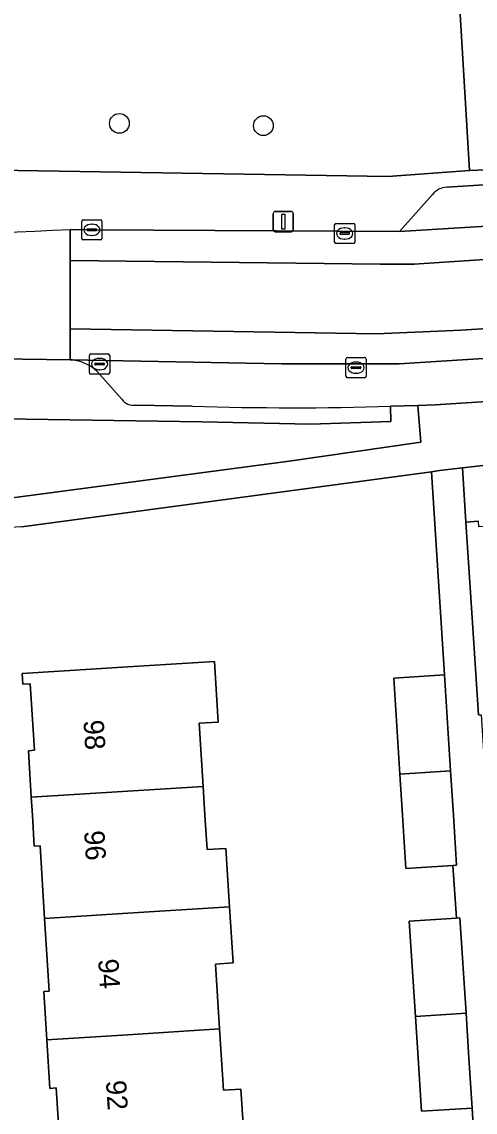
# Model space of a CAD drawing. Extents: x 159680 to 160786, y 387323 to 388340.
# Drawn here: x 160494.7 to 160517.2, y 387985.3 to 388039.3 of the extents above; entities that cross this region are included whole.
import ezdxf

# ---------------------------------------------------------------- set-up
doc = ezdxf.new("R2010")
doc.units = 0
for name, color, linetype in [('IMGEO_Boom', 7, 'Continuous'), ('IMGEO_Erf', 7, 'Continuous'), ('IMGEO_Groenvoorziening', 7, 'Continuous'), ('IMGEO_Kolk', 7, 'Continuous'), ('IMGEO_Lichtmast', 7, 'Continuous'), ('IMGEO_Pand', 7, 'Continuous'), ('IMGEO_Pand_nummerreeks', 7, 'Continuous'), ('IMGEO_Parkeervlak_open', 7, 'Continuous'), ('IMGEO_Rijbaan_lokaal_gesloten', 7, 'Continuous'), ('IMGEO_Rijbaan_lokaal_open', 7, 'Continuous'), ('IMGEO_Voetpad_open', 7, 'Continuous')]:
    doc.layers.add(name, color=color, linetype=linetype)

msp = doc.modelspace()

# ---------------------------------------------------------------- linework, layer by layer
at = {"layer": 'IMGEO_Boom'}
for centre in [(160499.577, 388034.225), (160506.706, 388034.113)]:
    msp.add_circle(centre, 0.489, dxfattribs=at)
at = {"layer": 'IMGEO_Erf'}
for points in [[(160525.818, 388018.242), (160516.569, 388017.176), (160516.741, 388014.497), (160517.365, 388014.537)], [(160514.236, 387990.042), (160513.933, 387994.759), (160516.276, 387994.909), (160516.089, 387997.512), (160513.77, 387997.363), (160513.601, 388000), (160513.471, 388002.029), (160513.166, 388006.775), (160515.673, 388006.935), (160515.029, 388016.99), (160494.744, 388014.264)], [(160496.673, 387982.91), (160496.449, 387986.5), (160496.128, 387986.48), (160495.978, 387988.88), (160495.828, 387991.279), (160496.094, 387991.296), (160495.87, 387994.885), (160495.646, 387998.476), (160495.363, 387998.458), (160495.267, 388000), (160495.211, 388000.896), (160495.068, 388003.188), (160495.365, 388003.207), (160495.159, 388006.496), (160494.8, 388006.473), (160494.766, 388007.005), (160500, 388007.331), (160504.282, 388007.598), (160504.469, 388004.607), (160503.531, 388004.549), (160503.726, 388001.425), (160503.815, 388000), (160503.921, 387998.297), (160504.853, 387998.355), (160505.033, 387995.47), (160505.207, 387992.685), (160504.337, 387992.631), (160504.537, 387989.426), (160504.726, 387986.395), (160505.598, 387986.449), (160505.782, 387983.492)], [(160518.533, 387963.4), (160518.305, 387966.054), (160515.308, 387965.909), (160515.011, 387972.072), (160517.859, 387972.21), (160517.794, 387973.55), (160515.288, 387973.389), (160515.119, 387976.026), (160514.989, 387978.054), (160514.684, 387982.801), (160517.191, 387982.961), (160517.043, 387985.508), (160514.537, 387985.347), (160514.368, 387987.984), (160514.236, 387990.042)]]:
    msp.add_lwpolyline(points, dxfattribs=at)
msp.add_arc((160494.679, 388011.034), 3.231, 88.8466, 175.2337, dxfattribs=at)
at = {"layer": 'IMGEO_Groenvoorziening'}
msp.add_lwpolyline([(160515.899, 388048.982), (160515.311, 388048.947), (160490.11, 388047.44), (160489.234, 388047.388), (160490.235, 388031.988), (160493.518, 388031.908), (160512.877, 388031.602), (160516.921, 388031.892), (160515.928, 388048.492)], close=True, dxfattribs=at)
for points in [[(160514.362, 388020.266), (160513.009, 388020.232), (160513.018, 388019.47), (160509.047, 388019.351), (160503.651, 388019.465), (160493.873, 388019.61), (160492.855, 388019.478)], [(160492.94, 388015.609), (160493.634, 388015.619), (160507.991, 388017.521), (160514.499, 388018.453), (160514.362, 388020.266)]]:
    msp.add_lwpolyline(points, dxfattribs=at)
at = {"layer": 'IMGEO_Kolk'}
for p, q in [((160497.711, 388028.535), (160497.711, 388029.387)), ((160497.786, 388029.461), (160498.638, 388029.461)), ((160498.199, 388029.241), (160498.224, 388029.241)), ((160498.712, 388029.387), (160498.712, 388028.535)), ((160510.235, 388028.353), (160510.235, 388029.205)), ((160510.31, 388029.279), (160511.162, 388029.279)), ((160511.236, 388029.205), (160511.236, 388028.353)), ((160497.97, 388028.955), (160497.97, 388028.967)), ((160498.408, 388028.918), (160498.01, 388028.918)), ((160498.013, 388029.004), (160498.411, 388029.004)), ((160498.222, 388028.681), (160498.197, 388028.681)), ((160498.454, 388028.967), (160498.454, 388028.955)), ((160510.494, 388028.773), (160510.494, 388028.785)), ((160510.932, 388028.736), (160510.534, 388028.736)), ((160510.537, 388028.822), (160510.935, 388028.822)), ((160510.723, 388029.059), (160510.748, 388029.059)), ((160510.978, 388028.785), (160510.978, 388028.773)), ((160498.638, 388028.461), (160497.786, 388028.461)), ((160511.162, 388028.279), (160510.31, 388028.279)), ((160510.746, 388028.499), (160510.721, 388028.499)), ((160498.094, 388021.891), (160498.094, 388022.743)), ((160498.169, 388022.817), (160499.021, 388022.817)), ((160499.095, 388022.743), (160499.095, 388021.891)), ((160498.353, 388022.311), (160498.353, 388022.323)), ((160498.791, 388022.274), (160498.393, 388022.274)), ((160498.396, 388022.36), (160498.794, 388022.36)), ((160498.582, 388022.597), (160498.607, 388022.597)), ((160498.837, 388022.323), (160498.837, 388022.311)), ((160510.795, 388021.714), (160510.795, 388022.566)), ((160510.87, 388022.64), (160511.722, 388022.64)), ((160511.054, 388022.134), (160511.054, 388022.146)), ((160511.097, 388022.183), (160511.495, 388022.183)), ((160511.283, 388022.42), (160511.308, 388022.42)), ((160511.538, 388022.146), (160511.538, 388022.134)), ((160511.796, 388022.566), (160511.796, 388021.714)), ((160499.021, 388021.817), (160498.169, 388021.817)), ((160498.605, 388022.037), (160498.58, 388022.037)), ((160511.722, 388021.64), (160510.87, 388021.64)), ((160511.492, 388022.097), (160511.094, 388022.097)), ((160511.306, 388021.86), (160511.281, 388021.86))]:
    msp.add_line(p, q, dxfattribs=at)
for points in [[(160497.711, 388028.535), (160497.711, 388029.387)], [(160497.786, 388029.461), (160498.638, 388029.461)], [(160498.712, 388029.387), (160498.712, 388028.535)], [(160510.235, 388028.353), (160510.235, 388029.205)], [(160510.31, 388029.279), (160511.162, 388029.279)], [(160511.236, 388029.205), (160511.236, 388028.353)], [(160498.638, 388028.461), (160497.786, 388028.461)], [(160511.162, 388028.279), (160510.31, 388028.279)], [(160498.094, 388021.891), (160498.094, 388022.743)], [(160498.169, 388022.817), (160499.021, 388022.817)], [(160499.095, 388022.743), (160499.095, 388021.891)], [(160510.795, 388021.714), (160510.795, 388022.566)], [(160510.87, 388022.64), (160511.722, 388022.64)], [(160511.796, 388022.566), (160511.796, 388021.714)], [(160499.021, 388021.817), (160498.169, 388021.817)], [(160511.722, 388021.64), (160510.87, 388021.64)]]:
    msp.add_lwpolyline(points, dxfattribs=at)
for centre, radius, start, end in [((160497.788, 388029.385), 0.0765, 91.552, 178.448), ((160497.788, 388029.385), 0.0765, 91.552, 178.448), ((160498.636, 388029.385), 0.0765, 1.552, 88.448), ((160498.636, 388029.385), 0.0765, 1.552, 88.448), ((160510.312, 388029.203), 0.0765, 91.552, 178.448), ((160510.312, 388029.203), 0.0765, 91.552, 178.448), ((160511.16, 388029.203), 0.0765, 1.552, 88.448), ((160511.16, 388029.203), 0.0765, 1.552, 88.448), ((160498.01, 388028.964), 0.0403, 85.8775, 175.7526), ((160498.007, 388028.954), 0.0366, 178.938, 274.7102), ((160498.411, 388028.961), 0.043, 264.8664, 352.4533), ((160498.415, 388028.966), 0.0386, 1.7309, 96.639), ((160510.534, 388028.782), 0.0403, 85.8775, 175.7526), ((160510.531, 388028.772), 0.0366, 178.938, 274.7102), ((160510.935, 388028.779), 0.043, 264.8664, 352.4533), ((160510.939, 388028.784), 0.0386, 1.7309, 96.639), ((160497.788, 388028.537), 0.0765, 181.552, 268.448), ((160497.788, 388028.537), 0.0765, 181.552, 268.448), ((160498.636, 388028.537), 0.0765, 271.552, 358.448), ((160498.636, 388028.537), 0.0765, 271.552, 358.448), ((160510.312, 388028.355), 0.0765, 181.552, 268.448), ((160510.312, 388028.355), 0.0765, 181.552, 268.448), ((160511.16, 388028.355), 0.0765, 271.552, 358.448), ((160511.16, 388028.355), 0.0765, 271.552, 358.448), ((160498.171, 388022.741), 0.0765, 91.552, 178.448), ((160498.171, 388022.741), 0.0765, 91.552, 178.448), ((160499.019, 388022.741), 0.0765, 1.552, 88.448), ((160499.019, 388022.741), 0.0765, 1.552, 88.448), ((160498.393, 388022.32), 0.0403, 85.8775, 175.7526), ((160498.39, 388022.31), 0.0366, 178.938, 274.7102), ((160498.794, 388022.317), 0.043, 264.8664, 352.4533), ((160498.798, 388022.322), 0.0386, 1.7309, 96.639), ((160510.872, 388022.564), 0.0765, 91.552, 178.448), ((160510.872, 388022.564), 0.0765, 91.552, 178.448), ((160511.094, 388022.143), 0.0403, 85.8775, 175.7526), ((160511.091, 388022.133), 0.0366, 178.938, 274.7102), ((160511.495, 388022.14), 0.043, 264.8664, 352.4533), ((160511.499, 388022.145), 0.0386, 1.7309, 96.639), ((160511.72, 388022.564), 0.0765, 1.552, 88.448), ((160511.72, 388022.564), 0.0765, 1.552, 88.448), ((160498.171, 388021.893), 0.0765, 181.552, 268.448), ((160498.171, 388021.893), 0.0765, 181.552, 268.448), ((160499.019, 388021.893), 0.0765, 271.552, 358.448), ((160499.019, 388021.893), 0.0765, 271.552, 358.448), ((160510.872, 388021.716), 0.0765, 181.552, 268.448), ((160510.872, 388021.716), 0.0765, 181.552, 268.448), ((160511.72, 388021.716), 0.0765, 271.552, 358.448), ((160511.72, 388021.716), 0.0765, 271.552, 358.448)]:
    msp.add_arc(centre, radius, start, end, dxfattribs=at)
for centre, major_axis, ratio, start_param, end_param in [((160498.198, 388028.961), (-0.387, 0.002), 0.722429, 4.712389, 7.853982), ((160498.223, 388028.961), (-0.39, 0.002), 0.717154, 1.570796, 4.712389), ((160510.722, 388028.779), (-0.387, 0.002), 0.722429, 4.712389, 7.853982), ((160510.747, 388028.779), (-0.39, 0.002), 0.717154, 1.570796, 4.712389), ((160498.581, 388022.317), (-0.387, 0.002), 0.722429, 4.712389, 7.853982), ((160498.606, 388022.317), (-0.39, 0.002), 0.717154, 1.570796, 4.712389), ((160511.282, 388022.14), (-0.387, 0.002), 0.722429, 4.712389, 7.853982), ((160511.307, 388022.14), (-0.39, 0.002), 0.717154, 1.570796, 4.712389)]:
    msp.add_ellipse(centre, major_axis=major_axis, ratio=ratio, start_param=start_param, end_param=end_param, dxfattribs=at)
at = {"layer": 'IMGEO_Lichtmast'}
for p, q in [((160507.196, 388028.966), (160507.196, 388029.766)), ((160507.196, 388029.766), (160507.196, 388028.966)), ((160507.296, 388029.866), (160508.086, 388029.866)), ((160508.086, 388029.866), (160507.296, 388029.866)), ((160508.186, 388029.766), (160508.186, 388028.966)), ((160508.186, 388028.966), (160508.186, 388029.766)), ((160508.086, 388028.866), (160507.296, 388028.866)), ((160507.296, 388028.866), (160508.086, 388028.866))]:
    msp.add_line(p, q, dxfattribs=at)
msp.add_lwpolyline([(160507.616, 388029.741), (160507.766, 388029.741), (160507.766, 388028.991), (160507.616, 388028.991), (160507.616, 388029.741)], dxfattribs=at)
for centre, start, end in [((160507.296, 388029.766), 90, 180), ((160507.296, 388029.766), 90, 180), ((160508.086, 388029.766), 0, 90), ((160508.086, 388029.766), 360, 90), ((160507.296, 388028.966), 180, 270), ((160507.296, 388028.966), 180, 270), ((160508.086, 388028.966), 270, 0), ((160508.086, 388028.966), 270, 0)]:
    msp.add_arc(centre, 0.1, start, end, dxfattribs=at)
at = {"layer": 'IMGEO_Pand'}
for points in [[(160522.86, 388014.916), (160520.725, 388014.779), (160520.744, 388014.474), (160517.383, 388014.258), (160517.365, 388014.537), (160516.741, 388014.497), (160517.061, 388009.508), (160517.353, 388004.958), (160517.496, 388004.967), (160517.662, 388002.386), (160523.643, 388002.77), (160523.418, 388006.264)], [(160503.726, 388001.425), (160503.531, 388004.549), (160504.469, 388004.607), (160504.282, 388007.598), (160500, 388007.331), (160494.766, 388007.005), (160494.8, 388006.473), (160495.159, 388006.496), (160495.365, 388003.207), (160495.068, 388003.188), (160495.211, 388000.896), (160500, 388001.194)], [(160515.977, 388002.185), (160515.673, 388006.935), (160513.166, 388006.775), (160513.471, 388002.029)], [(160516.117, 388000), (160515.977, 388002.185), (160513.471, 388002.029), (160513.601, 388000), (160513.77, 387997.363), (160516.089, 387997.512), (160516.276, 387997.524)], [(160505.033, 387995.47), (160504.853, 387998.355), (160503.921, 387998.297), (160503.815, 388000), (160503.726, 388001.425), (160500, 388001.194), (160495.211, 388000.896), (160495.267, 388000), (160495.363, 387998.458), (160495.646, 387998.476), (160495.87, 387994.885), (160500, 387995.149)], [(160500, 387989.136), (160504.537, 387989.426), (160504.337, 387992.631), (160505.207, 387992.685), (160505.033, 387995.47), (160500, 387995.149), (160495.87, 387994.885), (160496.094, 387991.296), (160495.828, 387991.279), (160495.978, 387988.88)], [(160516.44, 387994.919), (160516.276, 387994.909), (160513.933, 387994.759), (160514.236, 387990.042), (160516.742, 387990.202)], [(160514.368, 387987.984), (160514.537, 387985.347), (160517.043, 387985.508), (160516.884, 387987.984), (160516.742, 387990.202), (160514.236, 387990.042)], [(160495.978, 387988.88), (160496.128, 387986.48), (160496.449, 387986.5), (160496.673, 387982.91), (160500, 387983.123), (160505.782, 387983.492), (160505.598, 387986.449), (160504.726, 387986.395), (160504.537, 387989.426), (160500, 387989.136)]]:
    msp.add_lwpolyline(points, close=True, dxfattribs=at)
at = {"layer": 'IMGEO_Parkeervlak_open'}
for points in [[(160515.089, 388030.708), (160513.442, 388028.869), (160543.356, 388030.712), (160543.473, 388030.718), (160540.957, 388032.365)], [(160540.223, 388032.608), (160515.785, 388031.063)], [(160660.705, 388031.686), (160660.697, 388031.79), (160562.171, 388025.446), (160543.857, 388024.264), (160513.44, 388022.33), (160507.621, 388022.337), (160497.131, 388022.535)], [(160513.009, 388020.232), (160514.362, 388020.266), (160515.216, 388020.302), (160637.614, 388028.172)], [(160498.475, 388021.947), (160499.692, 388020.579)], [(160500.377, 388020.289), (160503.183, 388020.239)]]:
    msp.add_lwpolyline(points, dxfattribs=at)
for centre, radius, start, end in [((160515.811, 388030.153), 0.91, 91.6058, 142.4426), ((160496.955, 388020.092), 2.449, 79.7151, 85.8728), ((160496.986, 388020.375), 2.166, 46.5487, 79.1842), ((160500.276, 388021.005), 0.723, 216.1074, 278.0012), ((160508.203, 388170.16), 150.005, 268.08228, 271.83609)]:
    msp.add_arc(centre, radius, start, end, dxfattribs=at)
at = {"layer": 'IMGEO_Rijbaan_lokaal_gesloten'}
for points in [[(160543.557, 388029.213), (160543.473, 388030.718), (160543.356, 388030.712), (160513.442, 388028.869), (160498.212, 388028.961), (160497.14, 388028.976), (160497.138, 388027.446), (160512.508, 388027.259), (160514.17, 388027.268)], [(160543.857, 388024.264), (160543.762, 388025.748), (160516.509, 388024), (160512.304, 388023.82), (160497.133, 388024.062), (160497.131, 388022.535), (160507.621, 388022.337), (160513.44, 388022.33)]]:
    msp.add_lwpolyline(points, close=True, dxfattribs=at)
at = {"layer": 'IMGEO_Rijbaan_lokaal_open'}
msp.add_lwpolyline([(160543.557, 388029.213), (160514.17, 388027.268), (160512.508, 388027.259), (160497.138, 388027.446), (160497.133, 388024.062), (160512.304, 388023.82), (160516.509, 388024), (160543.762, 388025.748)], close=True, dxfattribs=at)
for points in [[(160497.133, 388024.062), (160497.138, 388027.446), (160497.14, 388028.976)], [(160492.411, 388022.598), (160497.131, 388022.535), (160497.133, 388024.062)]]:
    msp.add_lwpolyline(points, dxfattribs=at)
msp.add_arc((160485.614, 388276.357), 247.65, 266.18635, 272.6677, dxfattribs=at)
at = {"layer": 'IMGEO_Voetpad_open'}
for points in [[(160549.942, 388037.126), (160549.845, 388038.854), (160549.154, 388050.465), (160548.021, 388050.368), (160547.61, 388056.738), (160545.712, 388056.621), (160545.992, 388051.311), (160546.019, 388050.88), (160546.184, 388048.196), (160546.367, 388045.213), (160547.07, 388033.785), (160546.414, 388033.743), (160519.679, 388032.028), (160518.581, 388031.964), (160516.921, 388031.892), (160512.877, 388031.602), (160493.518, 388031.908), (160490.235, 388031.988), (160485.083, 388032.376), (160485.109, 388031.191), (160470.209, 388031.386)], [(160515.785, 388031.063), (160540.223, 388032.608)], [(160497.14, 388028.976), (160498.212, 388028.961), (160513.442, 388028.869), (160515.089, 388030.708)], [(160657.513, 388029.457), (160644.516, 388028.628), (160644.607, 388027.526), (160637.722, 388027.055), (160637.614, 388028.172), (160515.216, 388020.302), (160514.362, 388020.266), (160514.499, 388018.453), (160507.991, 388017.521), (160493.634, 388015.619), (160492.94, 388015.609)], [(160494.744, 388014.264), (160515.029, 388016.99), (160515.435, 388017.045), (160516.569, 388017.176), (160525.818, 388018.242), (160576.802, 388021.532), (160577.492, 388021.577), (160578.164, 388021.62), (160638.468, 388025.513)], [(160497.131, 388022.535), (160492.411, 388022.598)], [(160499.692, 388020.579), (160498.475, 388021.947)], [(160492.855, 388019.478), (160493.873, 388019.61), (160503.651, 388019.465), (160509.047, 388019.351), (160513.018, 388019.47), (160513.009, 388020.232)], [(160503.183, 388020.239), (160500.377, 388020.289)], [(160517.353, 388004.958), (160517.061, 388009.508), (160516.741, 388014.497), (160516.569, 388017.176), (160515.435, 388017.045), (160515.029, 388016.99), (160515.673, 388006.935), (160515.977, 388002.185), (160516.117, 388000), (160516.276, 387997.524), (160516.089, 387997.512), (160516.276, 387994.909), (160516.44, 387994.919), (160516.742, 387990.202), (160516.884, 387987.984), (160517.043, 387985.508), (160517.191, 387982.961)]]:
    msp.add_lwpolyline(points, dxfattribs=at)
msp.add_lwpolyline([(160517.563, 388049.059), (160517.536, 388049.643), (160517.515, 388049.642), (160515.864, 388049.546), (160515.899, 388048.984), (160515.899, 388048.982), (160515.928, 388048.492), (160516.921, 388031.892), (160518.581, 388031.964), (160517.876, 388043.201), (160517.601, 388048.338)], close=True, dxfattribs=at)
for centre, radius, start, end in [((160515.811, 388030.153), 0.91, 91.6058, 142.4426), ((160485.614, 388276.357), 247.65, 266.18635, 272.6677), ((160496.955, 388020.092), 2.449, 79.7151, 85.8728), ((160496.986, 388020.375), 2.166, 46.5487, 79.1842), ((160500.276, 388021.005), 0.723, 216.1074, 278.0012), ((160508.203, 388170.16), 150.005, 268.08228, 271.83609), ((160494.679, 388011.034), 3.231, 88.8466, 175.2337)]:
    msp.add_arc(centre, radius, start, end, dxfattribs=at)

# ---------------------------------------------------------------- texts
at = {"layer": 'IMGEO_Pand_nummerreeks'}
for s, rotation, p in [('98', 273.5839, (160497.797, 388004.685)), ('96', 273.5816, (160497.83, 387999.213)), ('94', 273.657, (160498.524, 387992.865)), ('92', 273.657, (160498.908, 387986.857))]:
    msp.add_text(s, height=1, rotation=rotation, dxfattribs=at).set_placement(p)

doc.saveas('drawing.dxf')
